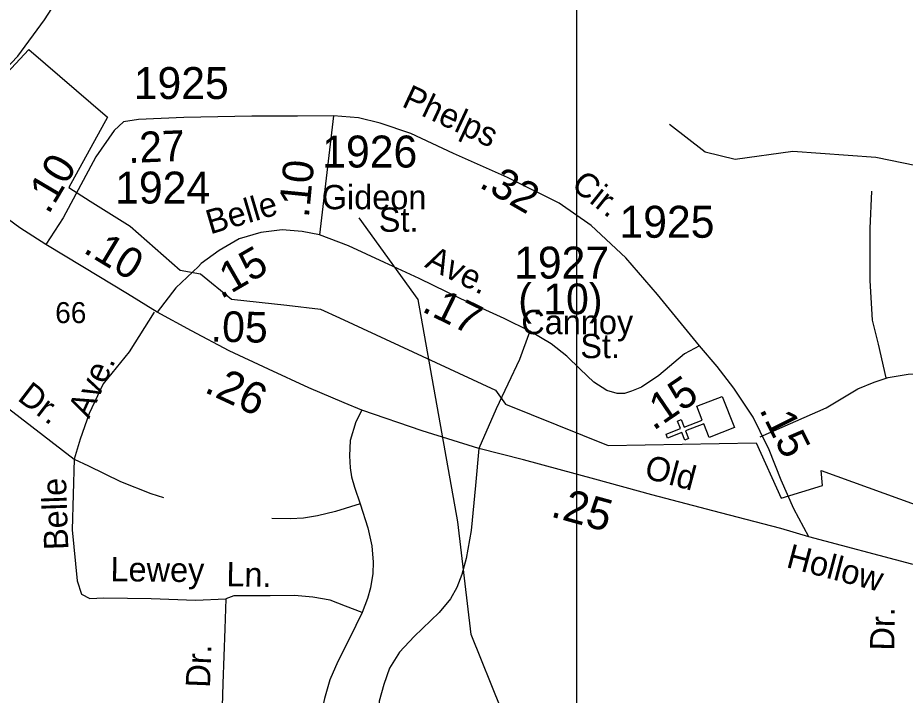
# Model space of a CAD drawing. Extents: x 1547597 to 1699558, y 810033 to 920809.
# Drawn here: x 1624425 to 1627898, y 891959 to 894609 of the extents above; entities that cross this region are included whole.
import ezdxf

# ---------------------------------------------------------------- set-up
doc = ezdxf.new("R2010")
doc.units = 0
for name, color, linetype in [('Exist Boundary Political City Limit New', 7, 'Continuous'), ('Exist Cultural Church CELL', 7, 'Continuous'), ('Exist Hydrographic Creek Single Shore', 7, 'Continuous'), ('Exist Road Non-System Type 51', 7, 'Continuous'), ('Exist Road Non-System Type 51 Label', 7, 'Continuous'), ('Exist Road Primary NC Attributed', 7, 'Continuous'), ('Exist Road Primary NC Label', 7, 'Continuous'), ('Exist Road Primary NC Service Mileage Hundredths English Label', 7, 'Continuous'), ('Exist Road Secondary Mileage Hundredths English Label', 7, 'Continuous'), ('Exist Road Secondary Type 51 Attributed', 7, 'Continuous'), ('Exist Road Secondary Type 51 Label', 7, 'Continuous'), ('Exist Road Secondary Type 51 Number Label', 7, 'Continuous'), ('Map Preparation Boundary City Limit Buffer Line', 7, 'Continuous'), ('Prop DSN Text', 7, 'Continuous')]:
    doc.layers.add(name, color=color, linetype=linetype)

msp = doc.modelspace()

# ---------------------------------------------------------------- linework, layer by layer
at = {"layer": 'Exist Boundary Political City Limit New'}
msp.add_lwpolyline([(1624330.9, 894337.9), (1624468.2, 894485.1), (1624777, 894220.2), (1624625, 893945.5), (1624708.3, 893891.5), (1624865.2, 893793.4), (1625061.2, 893621.7), (1625139.7, 893607), (1625262.2, 893508.9), (1625477.9, 893484.4), (1625610.2, 893469.7), (1625683.7, 893435.3), (1626295.3, 893152.1), (1626334.5, 893098.1), (1626736.4, 892936.2), (1627314.8, 892946), (1627412.8, 892730.2), (1627574.6, 892779.2), (1627569.7, 892838.1), (1628351.5, 892555)], dxfattribs=at)
at = {"layer": 'Exist Cultural Church CELL'}
msp.add_lwpolyline([(1627130.6, 892967.6), (1627109.8, 893020.5), (1627038.9, 892992.8), (1627050.6, 892963), (1627035.7, 892957.1), (1627024, 892986.9), (1626968, 892965), (1626962.2, 892979.9), (1627018.2, 893001.9), (1627006.5, 893031.6), (1627021.4, 893037.5), (1627033, 893007.7), (1627103.9, 893035.5), (1627083, 893089.2), (1627182.1, 893128), (1627229.8, 893006.4)], close=True, dxfattribs=at)
at = {"layer": 'Exist Hydrographic Creek Single Shore'}
for points in [[(1626975.8, 894192.4), (1627115.9, 894084.5), (1627232.8, 894055.9), (1627457.9, 894087.4), (1627782.9, 894064.4), (1628298.9, 893958.7), (1628423.9, 893972.5), (1628499.9, 894072.8), (1628629.9, 894388.6), (1628773.9, 894569.4), (1628825.9, 894719.4)], [(1626398.8, 891525.3), (1626367.5, 891706.9), (1626276.5, 891730.5), (1626327.1, 891845.2), (1626318.9, 891901.7), (1626199, 892196), (1626146.9, 892636.8), (1625991.9, 893506.7), (1625761.8, 893826.4)]]:
    msp.add_lwpolyline(points, dxfattribs=at)
at = {"layer": 'Exist Road Non-System Type 51'}
for points in [[(1627824.1, 893201.1), (1627793.2, 893331.9), (1627770.5, 893425.7), (1627760.8, 893581), (1627760.8, 893784.9), (1627767.3, 893930.5)], [(1623707.7, 893735.4), (1624267.3, 893173.6), (1624646.2, 892881.7)], [(1624959.3, 893457.4), (1624860.6, 893302.1), (1624759.2, 893177.4), (1624704.1, 893061.4), (1624669.4, 892960), (1624646.2, 892881.7)], [(1627330.7, 892969.4), (1627589.4, 893082.7), (1627712.3, 893157.1), (1627777, 893183), (1627832, 893202.4), (1627909.6, 893215.4), (1627990.4, 893218.6), (1628132.7, 893218.6)], [(1625772.1, 893073.7), (1625748, 893029), (1625725.6, 892955), (1625723.9, 892894.7), (1625725.6, 892848.2), (1625730.7, 892813.8), (1625742.8, 892772.5), (1625765.2, 892707.1)], [(1626229.9, 892924), (1626217, 892779.4), (1626199.8, 892603.8), (1626180, 892493.6), (1626162.8, 892431.7), (1626143.9, 892380), (1626118.1, 892335.3), (1626075, 892281.9), (1625976, 892188.9), (1625919.2, 892127), (1625879.6, 892065), (1625857.3, 892001.3), (1625839.2, 891935.9), (1625839.2, 891884.3), (1625863.3, 891818.8), (1625901.2, 891755.1), (1625930.4, 891705.2), (1625978.6, 891663.9), (1626025.1, 891645), (1626126.7, 891619.2), (1626225.6, 891607.1), (1626297.9, 891614)], [(1624646.2, 892881.7), (1624637.5, 892606.3), (1624657.8, 892406.2), (1624675.2, 892354.1), (1624707, 892336.7), (1624762.1, 892339.6), (1624947.5, 892336.7), (1625121.3, 892330.9), (1625238.9, 892336.5)], [(1624646.2, 892881.7), (1624701.4, 892856.8), (1624827, 892794.9), (1624945.8, 892748.4), (1624995.7, 892732.9)], [(1625765.2, 892707.1), (1625668.8, 892677.8), (1625598.2, 892660.6), (1625543.1, 892652), (1625493.2, 892648.5), (1625419.2, 892650.3)], [(1625765.2, 892707.1), (1625795.3, 892614.1), (1625810.8, 892543.5), (1625816, 892479.9), (1625814.2, 892435.1), (1625805.6, 892378.3), (1625793.6, 892337), (1625772.9, 892281.9)], [(1625772.9, 892281.9), (1625707.5, 892307.7), (1625647.3, 892330.1), (1625580.1, 892342.1), (1625507.8, 892349), (1625413.1, 892347.3), (1625270.3, 892347.3), (1625238.9, 892336.5)], [(1625238.9, 892336.5), (1625235.5, 892218.7), (1625227.2, 892004.7), (1625220.8, 891778.9), (1625218.1, 891547.1), (1625210.3, 891391.1)], [(1625772.9, 892281.9), (1625723.9, 892180.3), (1625677.4, 892090.8), (1625646.4, 892018.5), (1625625.7, 891946.2), (1625609.4, 891873.9), (1625600.8, 891824), (1625592.2, 891760.3), (1625588.7, 891706.9), (1625592.2, 891612.3), (1625597.3, 891538.3), (1625605.1, 891500.4)]]:
    msp.add_lwpolyline(points, dxfattribs=at)
at = {"layer": 'Exist Road Primary NC Attributed'}
for points in [[(1624534.6, 893722.2), (1624433.3, 893787.3), (1624199.4, 893957.8), (1624042.7, 894065.6)], [(1624970.8, 893457.2), (1624854.3, 893528.6), (1624679.5, 893634.4), (1624534.6, 893722.2)], [(1626229.9, 892924), (1626008.2, 892993.7), (1625772.1, 893073.7), (1625702.9, 893103.1), (1625564.6, 893161.5), (1625407.1, 893233.8), (1625252.2, 893306.1), (1625104.5, 893383.8), (1624970.8, 893457.2)], [(1627521.5, 892577.9), (1627412.1, 892611.4), (1627175.5, 892671.7), (1626907.1, 892742.9), (1626683.9, 892804.4), (1626404.6, 892879.9), (1626229.9, 892924)], [(1628986.2, 892243.3), (1628822.1, 892268), (1628715.7, 892285.8), (1628470, 892338.2), (1628267.1, 892390.7), (1627924.1, 892471.4), (1627521.5, 892577.9)]]:
    msp.add_lwpolyline(points, dxfattribs=at)
at = {"layer": 'Exist Road Secondary Type 51 Attributed'}
for points in [[(1624042.7, 894065.6), (1624157.9, 894180.3), (1624425.2, 894459), (1624529.5, 894601), (1624658.9, 894801.4), (1624800.7, 895060.3), (1624950.9, 895310.9), (1625122, 895574), (1625251.4, 895778.6), (1625327.4, 895887.6)], [(1625660.2, 894225), (1625520.2, 894224.9), (1625341.2, 894224.9), (1625074.7, 894219.2), (1624897.6, 894211.6), (1624838.6, 894202.1), (1624802.5, 894167.8), (1624730.1, 894064.9), (1624602.6, 893826.7), (1624534.6, 893722.2)], [(1625660.2, 894225), (1625606.2, 893760.1)], [(1627093, 893326.1), (1627070.2, 893354.7), (1626929.3, 893526.2), (1626804.3, 893670.5), (1626669.2, 893796.3), (1626543.5, 893883.9), (1626341.7, 893984.9), (1626130.4, 894078.3), (1625962.9, 894156.4), (1625843, 894196.4), (1625759.2, 894217.4), (1625660.2, 894225)], [(1625606.2, 893760.1), (1625538.4, 893772.9), (1625460.5, 893779.7), (1625376.5, 893768.6), (1625292.3, 893743.7), (1625213.9, 893698.4), (1625143.3, 893647.2), (1625132, 893636.4), (1625044.3, 893552.4), (1624970.8, 893457.2)], [(1626429.6, 893382.9), (1626328.2, 893432), (1626159.3, 893509.9), (1625996.2, 893589.7), (1625861, 893651.3), (1625719.8, 893716.8), (1625606.2, 893760.1)], [(1626429.6, 893382.9), (1626389.2, 893271.7), (1626297.9, 893078.9), (1626229.9, 892924)], [(1627093, 893326.1), (1627034.2, 893294), (1626933.4, 893209.2), (1626866.8, 893163.9), (1626826.7, 893148.3), (1626799.5, 893139.1), (1626770.7, 893139.1), (1626730.9, 893151.5), (1626679.3, 893184.2), (1626625.9, 893234.7), (1626574.5, 893285.3), (1626513.1, 893334), (1626429.6, 893382.9)], [(1627521.5, 892577.9), (1627462.7, 892688.5), (1627413.4, 892800.7), (1627366.2, 892919.3), (1627330.6, 892990.5), (1627303.1, 893046.6), (1627227.2, 893160.4), (1627162.5, 893244.5), (1627093, 893326.1)]]:
    msp.add_lwpolyline(points, dxfattribs=at)
at = {"layer": 'Map Preparation Boundary City Limit Buffer Line'}
msp.add_lwpolyline([(1624330.9, 894337.9), (1624468.2, 894485.1), (1624777, 894220.2), (1624625, 893945.5), (1624708.3, 893891.5), (1624865.2, 893793.4), (1625061.2, 893621.7), (1625139.7, 893607), (1625262.2, 893508.9), (1625477.9, 893484.4), (1625610.2, 893469.7), (1625683.7, 893435.3), (1626295.3, 893152.1), (1626334.5, 893098.1), (1626736.4, 892936.2), (1627314.8, 892946), (1627412.8, 892730.2), (1627574.6, 892779.2), (1627569.7, 892838.1), (1628351.5, 892555)], dxfattribs=at)
at = {"layer": 'Prop DSN Text'}
msp.add_lwpolyline([(1626611.4, 896210.8), (1626611.4, 882941.2), (1617615.4, 882941.2), (1617615.4, 896210.8)], close=True, dxfattribs=at)

# ---------------------------------------------------------------- texts
at = {"layer": 'Exist Road Non-System Type 51 Label'}
for s, rotation, p in [('Ave.', 65.5184, (1624704.3, 893037.6)), ('Dr.', 322.5615, (1624419.9, 893115.6)), ('Belle', 91.917, (1624623.3, 892528.2)), ('Lewey', 359.3528, (1624787.7, 892404.9)), ('Ln.', 358.7762, (1625240.8, 892385.7)), ('Dr.', 89.3851, (1627855.4, 892133.2)), ('Dr.', 87.766, (1625177.2, 891987))]:
    msp.add_text(s, height=95, rotation=rotation, dxfattribs=at).set_placement(p)
at = {"layer": 'Exist Road Primary NC Label'}
msp.add_text('66', height=82.02, dxfattribs=at).set_placement((1624571.7, 893414.7))
for s, rotation, p in [('Old', 345.0927, (1626872.9, 892809.5)), ('Hollow', 345.2405, (1627428.6, 892460.3))]:
    msp.add_text(s, height=95, rotation=rotation, dxfattribs=at).set_placement(p)
at = {"layer": 'Exist Road Primary NC Service Mileage Hundredths English Label'}
for s, rotation, p in [('.26', 334.9831, (1625150.6, 893146.6)), ('.25', 344.5956, (1626506.5, 892658.8))]:
    msp.add_text(s, height=125, rotation=rotation, dxfattribs=at).set_placement(p)
at = {"layer": 'Exist Road Secondary Mileage Hundredths English Label'}
for s, rotation, p in [('.27', 2.4649, (1624858.6, 894040.6)), ('.10', 59.4099, (1624545.5, 893836.6)), ('.10', 84.3139, (1625563.9, 893824.5)), ('.32', 330.3045, (1626226.5, 893948.7)), ('.10', 328.8058, (1624677, 893693.5)), ('.15', 29.9964, (1625220.9, 893507)), ('(.10)', 0.0507, (1626383.8, 893449.1)), ('.17', 333.9379, (1626002.1, 893462.1)), ('.05', 358.7554, (1625179.3, 893342.4)), ('.15', 34.225, (1626912.9, 892991.7)), ('.15', 296.5511, (1627325.7, 893076.5))]:
    msp.add_text(s, height=120, rotation=rotation, dxfattribs=at).set_placement(p)
at = {"layer": 'Exist Road Secondary Type 51 Label'}
for s, rotation, p in [('Phelps', 334.8895, (1625923.9, 894264.1)), ('Cir.', 321.4635, (1626586.5, 893945.6)), ('Belle', 16.4859, (1625178.5, 893761.3)), ('Ave.', 333.9379, (1626014, 893635.7))]:
    msp.add_text(s, height=95, rotation=rotation, dxfattribs=at).set_placement(p)
for s, p in [('Gideon', (1625614.7, 893860.1)), ('St.', (1625838.1, 893771.9)), ('Cannoy', (1626395.8, 893371.2)), ('St.', (1626626.9, 893277.5))]:
    msp.add_text(s, height=95, dxfattribs=at).set_placement(p)
at = {"layer": 'Exist Road Secondary Type 51 Number Label'}
for s, p in [('1925', (1624879.1, 894291.3)), ('1926', (1625616.8, 894023.3)), ('1924', (1624806.3, 893882.3)), ('1925', (1626779.9, 893748.6)), ('1927', (1626367.7, 893588.8))]:
    msp.add_text(s, height=125, dxfattribs=at).set_placement(p)

doc.saveas('drawing.dxf')
